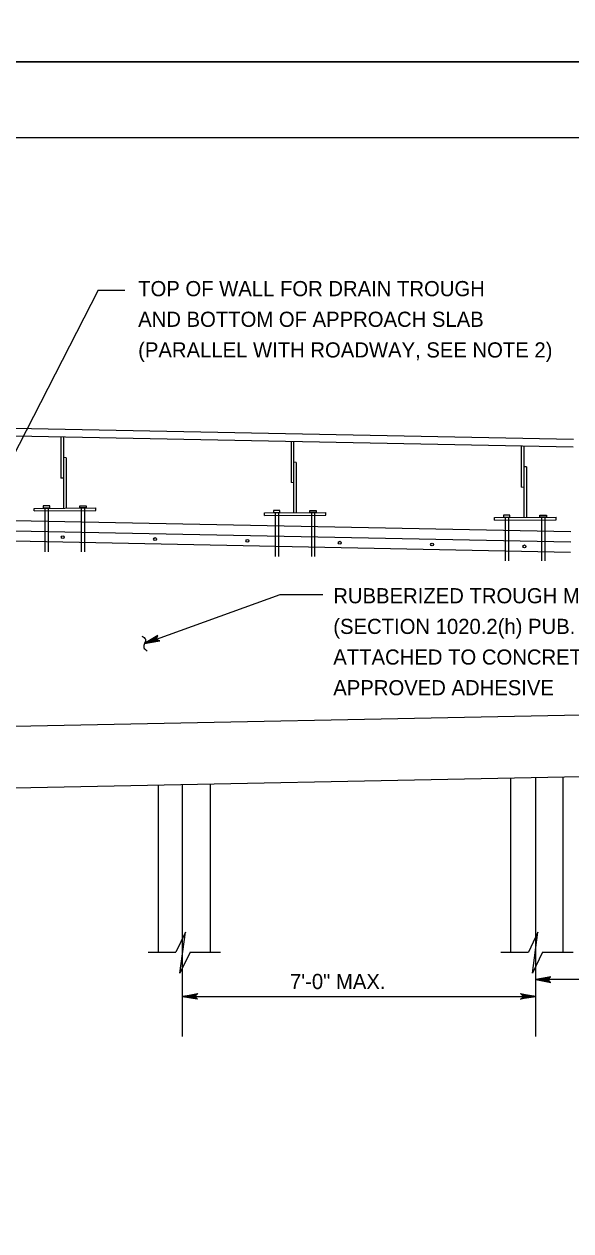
# Model space of a CAD drawing. Extents: x 636530 to 644067, y 294168 to 299122.
# Drawn here: x 638586 to 638694.2, y 294531 to 294770 of the extents above; entities that cross this region are included whole.
import ezdxf

# ---------------------------------------------------------------- set-up
doc = ezdxf.new("R2010")
doc.units = 0
doc.layers.add('1', color=7, linetype='Continuous')
doc.layers.add('PLT-BNDY', color=7, linetype='Continuous')

msp = doc.modelspace()

# ---------------------------------------------------------------- linework, layer by layer
at = {"layer": '1'}
for p, q in [((638991.78, 294747.48), (638205.78, 294747.48)), ((638600.6, 294717.27), (638577.27, 294671.77)), ((638600.6, 294717.27), (638605.94, 294717.27)), ((638694.77, 294687.71), (638548.46, 294690.64)), ((638694.72, 294686.19), (638548.46, 294689.11)), ((638593.27, 294688.23), (638593.27, 294680.1)), ((638593.78, 294688.21), (638593.77, 294674.14)), ((638638.84, 294687.32), (638638.84, 294679.19)), ((638639.34, 294687.3), (638639.34, 294673.23)), ((638684.4, 294686.41), (638684.4, 294678.28)), ((638684.91, 294686.39), (638684.91, 294672.32)), ((638594.28, 294684.12), (638593.78, 294684.15)), ((638594.28, 294684.12), (638594.28, 294674.14)), ((638639.85, 294683.21), (638639.34, 294683.23)), ((638639.85, 294683.21), (638639.85, 294673.23)), ((638685.42, 294682.3), (638684.91, 294682.32)), ((638685.42, 294682.3), (638685.42, 294672.32)), ((638593.78, 294680.08), (638593.27, 294680.1)), ((638639.34, 294679.17), (638638.84, 294679.19)), ((638684.91, 294678.26), (638684.4, 294678.28)), ((638587.97, 294674.1), (638600.16, 294674.19)), ((638587.97, 294673.59), (638587.97, 294674.1)), ((638587.97, 294673.59), (638600.17, 294673.68)), ((638590.09, 294674.18), (638590.09, 294665.52)), ((638590.74, 294674.18), (638590.74, 294665.52)), ((638597.28, 294674.18), (638597.28, 294665.52)), ((638597.93, 294674.18), (638597.93, 294665.52)), ((638600.17, 294673.68), (638600.16, 294674.19)), ((638633.54, 294673.19), (638645.73, 294673.28)), ((638633.54, 294672.68), (638633.54, 294673.19)), ((638633.54, 294672.68), (638645.74, 294672.77)), ((638635.66, 294673.27), (638635.66, 294664.6)), ((638636.31, 294673.27), (638636.31, 294664.6)), ((638642.85, 294673.27), (638642.85, 294664.6)), ((638643.5, 294673.27), (638643.5, 294664.6)), ((638645.74, 294672.77), (638645.73, 294673.28)), ((638694.24, 294669.43), (638548.46, 294672.35)), ((638694.2, 294667.4), (638548.46, 294670.31)), ((638679.11, 294672.27), (638691.3, 294672.37)), ((638679.11, 294671.77), (638679.11, 294672.27)), ((638679.11, 294671.77), (638691.3, 294671.86)), ((638681.23, 294672.36), (638681.23, 294663.69)), ((638681.88, 294672.36), (638681.88, 294663.69)), ((638688.41, 294672.36), (638688.41, 294663.69)), ((638689.07, 294672.36), (638689.07, 294663.69)), ((638691.3, 294671.86), (638691.3, 294672.37)), ((638694.16, 294665.37), (638548.46, 294668.28)), ((638609.83, 294647.37), (638636.68, 294657.02)), ((638636.68, 294657.02), (638645.14, 294657.02)), ((638792.3, 294635.04), (638304.62, 294625.29)), ((638792.3, 294622.85), (638304.62, 294613.09)), ((638682.37, 294586.21), (638682.37, 294620.65)), ((638687.27, 294569.54), (638687.27, 294620.75)), ((638692.68, 294586.21), (638692.68, 294620.86)), ((638612.56, 294586.21), (638612.56, 294619.25)), ((638617.34, 294569.54), (638617.34, 294619.35)), ((638622.87, 294586.21), (638622.87, 294619.46)), ((638610.52, 294586.21), (638616.01, 294586.21)), ((638618.83, 294586.21), (638624.88, 294586.21)), ((638680.34, 294586.21), (638685.83, 294586.21)), ((638688.64, 294586.21), (638694.69, 294586.21)), ((638699.26, 294580.8), (638687.27, 294580.8)), ((638617.34, 294577.46), (638687.27, 294577.46))]:
    msp.add_line(p, q, dxfattribs=at)
for points in [[(638589.75, 294674.18), (638591.04, 294674.18), (638591.04, 294674.6), (638589.75, 294674.6)], [(638598.27, 294674.18), (638596.98, 294674.18), (638596.98, 294674.6), (638598.27, 294674.6)], [(638635.32, 294673.27), (638636.61, 294673.27), (638636.61, 294673.69), (638635.32, 294673.69)], [(638643.83, 294673.27), (638642.55, 294673.27), (638642.55, 294673.69), (638643.83, 294673.69)], [(638680.89, 294672.36), (638682.17, 294672.36), (638682.17, 294672.78), (638680.89, 294672.78)], [(638689.4, 294672.36), (638688.12, 294672.36), (638688.12, 294672.78), (638689.4, 294672.78)]]:
    msp.add_lwpolyline(points, close=True, dxfattribs=at)
for points in [[(638609.83, 294647.37), (638612.83, 294647.85), (638612.69, 294647.88), (638612.56, 294647.92), (638612.47, 294647.99), (638612.38, 294648.07), (638612.33, 294648.16), (638612.28, 294648.24), (638612.26, 294648.34), (638612.24, 294648.44), (638612.26, 294648.56), (638612.29, 294648.67), (638612.37, 294648.79), (638612.45, 294648.9), (638609.83, 294647.37), (638612.37, 294648.79), (638612.29, 294648.67), (638609.83, 294647.37), (638612.26, 294648.56), (638612.24, 294648.44), (638609.83, 294647.37), (638612.26, 294648.34), (638612.28, 294648.24), (638609.83, 294647.37), (638612.33, 294648.16), (638612.38, 294648.07), (638609.83, 294647.37), (638612.47, 294647.99), (638612.56, 294647.92), (638609.83, 294647.37), (638612.69, 294647.88)], [(638618.83, 294586.21), (638616.8, 294582.06), (638617.9, 294590.18), (638616.01, 294586.21)], [(638688.64, 294586.21), (638686.61, 294582.06), (638687.71, 294590.18), (638685.83, 294586.21)], [(638687.27, 294580.8), (638690.25, 294580.23), (638690.14, 294580.31), (638690.02, 294580.39), (638689.97, 294580.49), (638689.91, 294580.59), (638689.89, 294580.69), (638689.87, 294580.79), (638689.89, 294580.89), (638689.91, 294580.99), (638689.97, 294581.09), (638690.03, 294581.19), (638690.14, 294581.27), (638690.26, 294581.35), (638687.27, 294580.8), (638690.14, 294581.27), (638690.03, 294581.19), (638687.27, 294580.8), (638689.97, 294581.09), (638689.91, 294580.99), (638687.27, 294580.8), (638689.89, 294580.89), (638689.87, 294580.79), (638687.27, 294580.8), (638689.89, 294580.69), (638689.91, 294580.59), (638687.27, 294580.8), (638689.97, 294580.49), (638690.02, 294580.39), (638687.27, 294580.8), (638690.14, 294580.31)], [(638617.34, 294577.46), (638620.33, 294578.02), (638620.21, 294577.94), (638620.1, 294577.86), (638620.04, 294577.76), (638619.98, 294577.66), (638619.96, 294577.56), (638619.94, 294577.46), (638619.96, 294577.36), (638619.98, 294577.26), (638620.04, 294577.16), (638620.1, 294577.06), (638620.21, 294576.98), (638620.33, 294576.9), (638617.34, 294577.46), (638620.21, 294576.98), (638620.1, 294577.06), (638617.34, 294577.46), (638620.04, 294577.16), (638619.98, 294577.26), (638617.34, 294577.46), (638619.96, 294577.36), (638619.94, 294577.46), (638617.34, 294577.46), (638619.96, 294577.56), (638619.98, 294577.66), (638617.34, 294577.46), (638620.04, 294577.76), (638620.1, 294577.86), (638617.34, 294577.46), (638620.21, 294577.94)], [(638687.27, 294577.46), (638684.29, 294576.89), (638684.41, 294576.97), (638684.52, 294577.05), (638684.58, 294577.15), (638684.64, 294577.25), (638684.66, 294577.35), (638684.67, 294577.45), (638684.66, 294577.55), (638684.64, 294577.65), (638684.58, 294577.75), (638684.52, 294577.85), (638684.4, 294577.93), (638684.29, 294578.01), (638687.27, 294577.46), (638684.4, 294577.93), (638684.52, 294577.85), (638687.27, 294577.46), (638684.58, 294577.75), (638684.64, 294577.65), (638687.27, 294577.46), (638684.66, 294577.55), (638684.67, 294577.45), (638687.27, 294577.46), (638684.66, 294577.35), (638684.64, 294577.25), (638687.27, 294577.46), (638684.58, 294577.15), (638684.52, 294577.05), (638687.27, 294577.46), (638684.41, 294576.97)]]:
    msp.add_lwpolyline(points, dxfattribs=at)
for centre in [(638593.61, 294668.39), (638611.9, 294668.03), (638630.18, 294667.66), (638648.47, 294667.3), (638666.75, 294666.93), (638685.03, 294666.57)]:
    msp.add_circle(centre, 0.281, dxfattribs=at)
msp.add_spline([(638609.27, 294648.82), (638610, 294648.17), (638609.66, 294646.56), (638610.34, 294645.9)], degree=3, dxfattribs=at)
at = {"layer": 'PLT-BNDY'}
for points in [[(638165.78, 295356.48), (639006.78, 295356.48), (639006.78, 294762.48), (638165.78, 294762.48)], [(638165.78, 294762.48), (639006.78, 294762.48), (639006.78, 294168.48), (638165.78, 294168.48)]]:
    msp.add_lwpolyline(points, close=True, dxfattribs=at)

# ---------------------------------------------------------------- texts
at = {"layer": '1'}
for s, p in [('TOP OF WALL FOR DRAIN TROUGH', (638608.55, 294716.11)), ('AND BOTTOM OF APPROACH SLAB', (638608.55, 294710.04)), ('(PARALLEL WITH ROADWAY, SEE NOTE 2)', (638608.55, 294703.97)), ('RUBBERIZED TROUGH MATERIAL', (638647.19, 294655.3)), ('(SECTION 1020.2(h) PUB. 408)', (638647.19, 294649.23)), ('ATTACHED TO CONCRETE WITH', (638647.19, 294643.16)), ('APPROVED ADHESIVE', (638647.19, 294637.09))]:
    msp.add_text(s, height=3, dxfattribs=at).set_placement(p)
msp.add_text('7\'-0" MAX.', height=3, rotation=360, dxfattribs=at).set_placement((638638.62, 294578.92))

doc.saveas('drawing.dxf')
